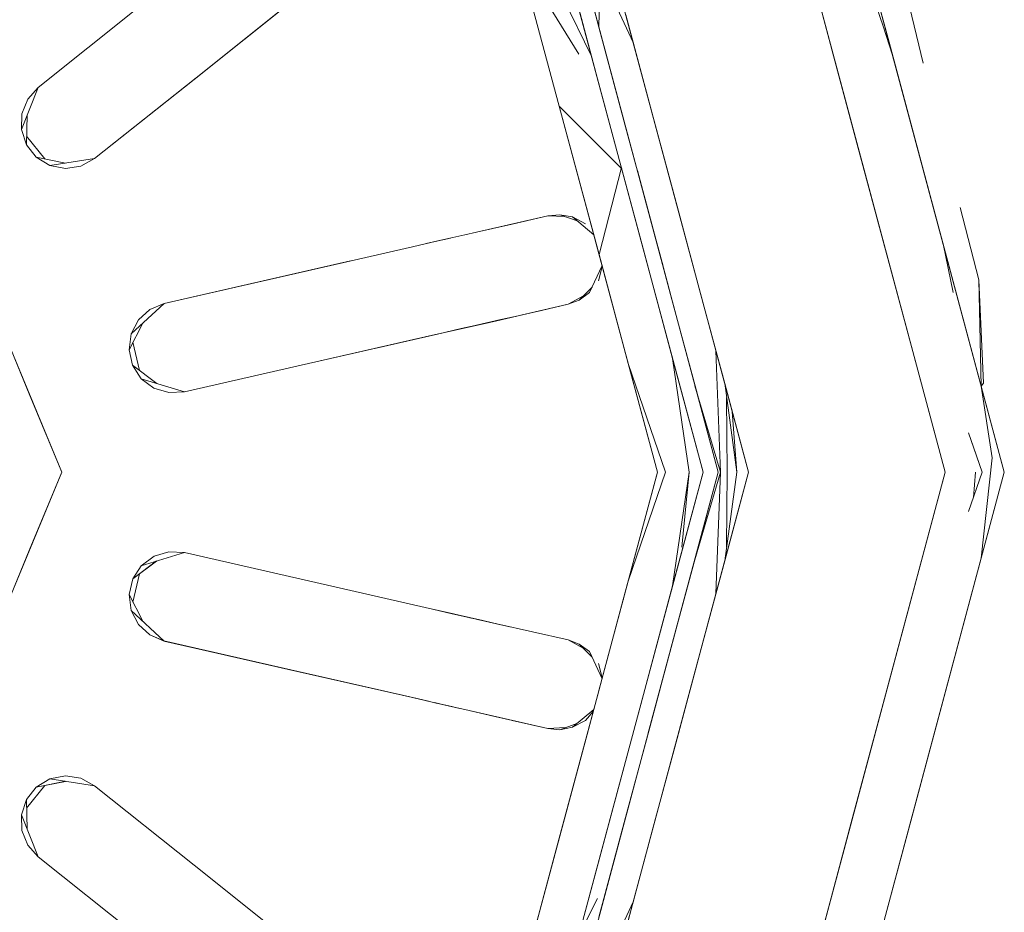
# Model space of a CAD drawing. Header units: millimetres. Extents: x 2 to 902, y -447 to 199.
# Tile 916 of 1056: x 69.4809 to 69.546, y 146.3954 to 146.4544. Entities that reach past the tile are written whole.
import ezdxf

# ---------------------------------------------------------------- set-up
doc = ezdxf.new("R2010")
doc.units = ezdxf.units.MM
doc.header["$MEASUREMENT"] = 0
doc.layers.add('IFC-Elemento de mobília-Contorno', color=152, linetype='Continuous', lineweight=5)

msp = doc.modelspace()

# ---------------------------------------------------------------- linework, layer by layer
at = {"layer": 'IFC-Elemento de mobília-Contorno', "color": 7, "lineweight": 5}
for p, q in [((69.533823, 146.469955), (69.546001, 146.424506)), ((69.533823, 146.469955), (69.546001, 146.424506)), ((69.530439, 146.468002), (69.542094, 146.424506)), ((69.530439, 146.468002), (69.542094, 146.424506)), ((69.519179, 146.461498), (69.529096, 146.424506)), ((69.519179, 146.461498), (69.529096, 146.424506)), ((69.514834, 146.459965), (69.518725, 146.452006)), ((69.516582, 146.460004), (69.526093, 146.424506)), ((69.516582, 146.460004), (69.519326, 146.44976)), ((69.516582, 146.460004), (69.526093, 146.424506)), ((69.517724, 146.459477), (69.519214, 146.45391)), ((69.517724, 146.459467), (69.519214, 146.45391)), ((69.517729, 146.459467), (69.52227, 146.442504)), ((69.517729, 146.459467), (69.52227, 146.442504)), ((69.536118, 146.459477), (69.537993, 146.453979)), ((69.536118, 146.459477), (69.537993, 146.453979)), ((69.513969, 146.45849), (69.517895, 146.452133)), ((69.513969, 146.45849), (69.518525, 146.441498)), ((69.513969, 146.45849), (69.516596, 146.448695)), ((69.513969, 146.45849), (69.517895, 146.452133)), ((69.513969, 146.45849), (69.518525, 146.441498)), ((69.513969, 146.45849), (69.516596, 146.448695)), ((69.53687, 146.458588), (69.538388, 146.452914)), ((69.53687, 146.458588), (69.538388, 146.452914)), ((69.519214, 146.45391), (69.519297, 146.457572)), ((69.519297, 146.457572), (69.521499, 146.452846)), ((69.533354, 146.457123), (69.534809, 146.451693)), ((69.533354, 146.457123), (69.534809, 146.451693)), ((69.539497, 146.456273), (69.540649, 146.451537)), ((69.492466, 146.450463), (69.499038, 146.455707)), ((69.492466, 146.450463), (69.499038, 146.455707)), ((69.492592, 146.45057), (69.499287, 146.455912)), ((69.492592, 146.45057), (69.499287, 146.455912)), ((69.517773, 146.455561), (69.518725, 146.452006)), ((69.482153, 146.449916), (69.488725, 146.45516)), ((69.482153, 146.449916), (69.488725, 146.45516)), ((69.520996, 146.454731), (69.522807, 146.447963)), ((69.520996, 146.454731), (69.522807, 146.447963)), ((69.519214, 146.45391), (69.520976, 146.447328)), ((69.519214, 146.45391), (69.520976, 146.447328)), ((69.537993, 146.453979), (69.538618, 146.452064)), ((69.537993, 146.453979), (69.538618, 146.452064)), ((69.538388, 146.452914), (69.539912, 146.447231)), ((69.538388, 146.452914), (69.539912, 146.447231)), ((69.518725, 146.452006), (69.519326, 146.44976)), ((69.534809, 146.451693), (69.536264, 146.446254)), ((69.534809, 146.451693), (69.536264, 146.446254)), ((69.485893, 146.445229), (69.492592, 146.45057)), ((69.485893, 146.445229), (69.492592, 146.45057)), ((69.485893, 146.445229), (69.492466, 146.450463)), ((69.485893, 146.445229), (69.492466, 146.450463)), ((69.481054, 146.447143), (69.482153, 146.449916)), ((69.481054, 146.447143), (69.482153, 146.449916)), ((69.481469, 146.449145), (69.482153, 146.449916)), ((69.481469, 146.449145), (69.482153, 146.449916)), ((69.481469, 146.449145), (69.482153, 146.449916)), ((69.519326, 146.44976), (69.52207, 146.439525)), ((69.519326, 146.44976), (69.52207, 146.439525)), ((69.481089, 146.448188), (69.481469, 146.449145)), ((69.481089, 146.448188), (69.481469, 146.449145)), ((69.516596, 146.448695), (69.519223, 146.438891)), ((69.516596, 146.448695), (69.519223, 146.438891)), ((69.516596, 146.448695), (69.520727, 146.444545)), ((69.481054, 146.447143), (69.481089, 146.448188)), ((69.481054, 146.447143), (69.481089, 146.448188)), ((69.481386, 146.446147), (69.48144, 146.448119)), ((69.481386, 146.446147), (69.48144, 146.448119)), ((69.522807, 146.447963), (69.52438, 146.442094)), ((69.522807, 146.447963), (69.52438, 146.442094)), ((69.481054, 146.447143), (69.481386, 146.446147)), ((69.481054, 146.447143), (69.481386, 146.446147)), ((69.520976, 146.447328), (69.522509, 146.441625)), ((69.520976, 146.447328), (69.522509, 146.441625)), ((69.539912, 146.447231), (69.541435, 146.441547)), ((69.539912, 146.447231), (69.541435, 146.441547)), ((69.481401, 146.446703), (69.482597, 146.445209)), ((69.481401, 146.446703), (69.482597, 146.445209)), ((69.536264, 146.446254), (69.538003, 146.439779)), ((69.536264, 146.446254), (69.538003, 146.439779)), ((69.481386, 146.446147), (69.482041, 146.445316)), ((69.481386, 146.446147), (69.482041, 146.445316)), ((69.482041, 146.445316), (69.482944, 146.44477)), ((69.482041, 146.445316), (69.483979, 146.444936)), ((69.482041, 146.445316), (69.482944, 146.44477)), ((69.482041, 146.445316), (69.483979, 146.444926)), ((69.482944, 146.44477), (69.485893, 146.445229)), ((69.482944, 146.44477), (69.485893, 146.445229)), ((69.48499, 146.444731), (69.485893, 146.445229)), ((69.48499, 146.444731), (69.485893, 146.445229)), ((69.48499, 146.444731), (69.485893, 146.445229)), ((69.475332, 146.44474), (69.483716, 146.424506)), ((69.475332, 146.44474), (69.483716, 146.424506)), ((69.482944, 146.44477), (69.483969, 146.444574)), ((69.482944, 146.44477), (69.483969, 146.444574)), ((69.483969, 146.444574), (69.48499, 146.444731)), ((69.483969, 146.444574), (69.48499, 146.444731)), ((69.519223, 146.438891), (69.520698, 146.444643)), ((69.521753, 146.444438), (69.523745, 146.437006)), ((69.521753, 146.444428), (69.523745, 146.437006)), ((69.522119, 146.44308), (69.523452, 146.438109)), ((69.522119, 146.44308), (69.523452, 146.4381)), ((69.52227, 146.442504), (69.527094, 146.424506)), ((69.52227, 146.442504), (69.527094, 146.424506)), ((69.52438, 146.442094), (69.525952, 146.436234)), ((69.52438, 146.442094), (69.525952, 146.436234)), ((69.543095, 146.442006), (69.544311, 146.437211)), ((69.511123, 146.440365), (69.515849, 146.441449)), ((69.511123, 146.440365), (69.515849, 146.441449)), ((69.513486, 146.440902), (69.515849, 146.441449)), ((69.513486, 146.440902), (69.515849, 146.441449)), ((69.515849, 146.441449), (69.516631, 146.441518)), ((69.515849, 146.441449), (69.516631, 146.441518)), ((69.515849, 146.441449), (69.516972, 146.441391)), ((69.515849, 146.441449), (69.516972, 146.441391)), ((69.516631, 146.441518), (69.517461, 146.441371)), ((69.516631, 146.441518), (69.517773, 146.441107)), ((69.516631, 146.441518), (69.517461, 146.441371)), ((69.516631, 146.441518), (69.517773, 146.441107)), ((69.517461, 146.441371), (69.518325, 146.440912)), ((69.517461, 146.441371), (69.518877, 146.44018)), ((69.517461, 146.441371), (69.518325, 146.440912)), ((69.517461, 146.441371), (69.518877, 146.44018)), ((69.518525, 146.441498), (69.5208, 146.433002)), ((69.518525, 146.441498), (69.5208, 146.433002)), ((69.522509, 146.441625), (69.524038, 146.435912)), ((69.522509, 146.441625), (69.524038, 146.435912)), ((69.541435, 146.441547), (69.542959, 146.435863)), ((69.541435, 146.441547), (69.542959, 146.435863)), ((69.511123, 146.440365), (69.513486, 146.440902)), ((69.511123, 146.440365), (69.513486, 146.440902)), ((69.506889, 146.439398), (69.508779, 146.439828)), ((69.506889, 146.439398), (69.508779, 146.439828)), ((69.507798, 146.439613), (69.508779, 146.439828)), ((69.507798, 146.439613), (69.508779, 146.439828)), ((69.508193, 146.439701), (69.509399, 146.439975)), ((69.508193, 146.439701), (69.509365, 146.439965)), ((69.508779, 146.439828), (69.509399, 146.439975)), ((69.508779, 146.439828), (69.509399, 146.439975)), ((69.509365, 146.439965), (69.510361, 146.440189)), ((69.509365, 146.439965), (69.510361, 146.440189)), ((69.510361, 146.440189), (69.511123, 146.440365)), ((69.510361, 146.440189), (69.511123, 146.440365)), ((69.538003, 146.439779), (69.540049, 146.432143)), ((69.538003, 146.439779), (69.540049, 146.432143)), ((69.498696, 146.437533), (69.506889, 146.439398)), ((69.498696, 146.437533), (69.506889, 146.439398)), ((69.506889, 146.439398), (69.508193, 146.439701)), ((69.506889, 146.439398), (69.508193, 146.439701)), ((69.52207, 146.439525), (69.524082, 146.432016)), ((69.52207, 146.439525), (69.524082, 146.432016)), ((69.541963, 146.439584), (69.542622, 146.436371)), ((69.541963, 146.439584), (69.542622, 146.436371)), ((69.498852, 146.437563), (69.502802, 146.438471)), ((69.498852, 146.437563), (69.502802, 146.438471)), ((69.519223, 146.438891), (69.521147, 146.431693)), ((69.519223, 146.438891), (69.521147, 146.431693)), ((69.518603, 146.436371), (69.519419, 146.438168)), ((69.518603, 146.436371), (69.519419, 146.438168)), ((69.519184, 146.437152), (69.519438, 146.43809)), ((69.490498, 146.435658), (69.498852, 146.437563)), ((69.490498, 146.435658), (69.498852, 146.437563)), ((69.490498, 146.435658), (69.498696, 146.437533)), ((69.490498, 146.435658), (69.498696, 146.437533)), ((69.544311, 146.437211), (69.544482, 146.43018)), ((69.544311, 146.437211), (69.544482, 146.430189)), ((69.544311, 146.437211), (69.544629, 146.430375)), ((69.51792, 146.435873), (69.518764, 146.436732)), ((69.51792, 146.435873), (69.518764, 146.436723)), ((69.523745, 146.437006), (69.523965, 146.436186)), ((69.523745, 146.437006), (69.523965, 146.436186)), ((69.517182, 146.4356), (69.518188, 146.436147)), ((69.517182, 146.4356), (69.518188, 146.436147)), ((69.517182, 146.4356), (69.51792, 146.435873)), ((69.517182, 146.4356), (69.51792, 146.435873)), ((69.51792, 146.435873), (69.518603, 146.436371)), ((69.51792, 146.435873), (69.518603, 146.436371)), ((69.524038, 146.435912), (69.525566, 146.430209)), ((69.524038, 146.435912), (69.525566, 146.430209)), ((69.525952, 146.436234), (69.527524, 146.430365)), ((69.525952, 146.436234), (69.527524, 146.430365)), ((69.542959, 146.435863), (69.544482, 146.43018)), ((69.542959, 146.435863), (69.544482, 146.43018)), ((69.488305, 146.433637), (69.490498, 146.435658)), ((69.488305, 146.433637), (69.490498, 146.435658)), ((69.488789, 146.434564), (69.48955, 146.435258)), ((69.488789, 146.434564), (69.48955, 146.435258)), ((69.48955, 146.435258), (69.490498, 146.435658)), ((69.48955, 146.435258), (69.490498, 146.435658)), ((69.48955, 146.435258), (69.490478, 146.435648)), ((69.512461, 146.434516), (69.517182, 146.4356)), ((69.512461, 146.434516), (69.517182, 146.4356)), ((69.513672, 146.434799), (69.517182, 146.4356)), ((69.513672, 146.434799), (69.517182, 146.4356)), ((69.513672, 146.434799), (69.515429, 146.435199)), ((69.513672, 146.434799), (69.515429, 146.435199)), ((69.514819, 146.435053), (69.517182, 146.4356)), ((69.514819, 146.435053), (69.517182, 146.4356)), ((69.515429, 146.435199), (69.517182, 146.4356)), ((69.488305, 146.433637), (69.488789, 146.434564)), ((69.488305, 146.433637), (69.488789, 146.434564)), ((69.509526, 146.433852), (69.512744, 146.434584)), ((69.511543, 146.434311), (69.512744, 146.434584)), ((69.511543, 146.434311), (69.512744, 146.434584)), ((69.512461, 146.434516), (69.514819, 146.435053)), ((69.512461, 146.434516), (69.514819, 146.435053)), ((69.512744, 146.434584), (69.513672, 146.434799)), ((69.512744, 146.434584), (69.513672, 146.434799)), ((69.488169, 146.432592), (69.489082, 146.43435)), ((69.488169, 146.432592), (69.489082, 146.43435)), ((69.50854, 146.433627), (69.510117, 146.433988)), ((69.50854, 146.433627), (69.510117, 146.433988)), ((69.509526, 146.433852), (69.510698, 146.434115)), ((69.509526, 146.433852), (69.510698, 146.434115)), ((69.509526, 146.433852), (69.510117, 146.433988)), ((69.509575, 146.433861), (69.510117, 146.433988)), ((69.510117, 146.433988), (69.511543, 146.434311)), ((69.510117, 146.433988), (69.511543, 146.434311)), ((69.510351, 146.434037), (69.511557, 146.434311)), ((69.510698, 146.434115), (69.511694, 146.43434)), ((69.510698, 146.434115), (69.511694, 146.43434)), ((69.511694, 146.43434), (69.512461, 146.434516)), ((69.511694, 146.43434), (69.512461, 146.434516)), ((69.488169, 146.432592), (69.488305, 146.433637)), ((69.488169, 146.432592), (69.488305, 146.433637)), ((69.500029, 146.431684), (69.50854, 146.433627)), ((69.500029, 146.431684), (69.50854, 146.433627)), ((69.500029, 146.431684), (69.508222, 146.433549)), ((69.500029, 146.431684), (69.508222, 146.433549)), ((69.504502, 146.432699), (69.50854, 146.433627)), ((69.508222, 146.433549), (69.509526, 146.433852)), ((69.508222, 146.433549), (69.509526, 146.433852)), ((69.488169, 146.432592), (69.488403, 146.431566)), ((69.488169, 146.432592), (69.488403, 146.431566)), ((69.488427, 146.43309), (69.488852, 146.431225)), ((69.488427, 146.43309), (69.488852, 146.431225)), ((69.5208, 146.433002), (69.523076, 146.424506)), ((69.5208, 146.433002), (69.523076, 146.424506)), ((69.480571, 146.432094), (69.481621, 146.429564)), ((69.480571, 146.432094), (69.481621, 146.429564)), ((69.524082, 146.432016), (69.52518, 146.424506)), ((69.524082, 146.432016), (69.526093, 146.424506)), ((69.524082, 146.432016), (69.526093, 146.424506)), ((69.524082, 146.432006), (69.52518, 146.424506)), ((69.526943, 146.432533), (69.527246, 146.424506)), ((69.540049, 146.432143), (69.542094, 146.424506)), ((69.540049, 146.432143), (69.542094, 146.424506)), ((69.488403, 146.431566), (69.488979, 146.430678)), ((69.488403, 146.431566), (69.489995, 146.430365)), ((69.488403, 146.431566), (69.488979, 146.430678)), ((69.488403, 146.431566), (69.489995, 146.430365)), ((69.491836, 146.429809), (69.500029, 146.431684)), ((69.491836, 146.429809), (69.500029, 146.431684)), ((69.521147, 146.431693), (69.523613, 146.424506)), ((69.521147, 146.431693), (69.523076, 146.424506)), ((69.521147, 146.431693), (69.523613, 146.424506)), ((69.521147, 146.431693), (69.523076, 146.424506)), ((69.488979, 146.430678), (69.489814, 146.430053)), ((69.488979, 146.430678), (69.491836, 146.429809)), ((69.488979, 146.430678), (69.489814, 146.430053)), ((69.488979, 146.430678), (69.491836, 146.429809)), ((69.489814, 146.430053), (69.490805, 146.42976)), ((69.489814, 146.430053), (69.490805, 146.42976)), ((69.525561, 146.430219), (69.527246, 146.424506)), ((69.525561, 146.430219), (69.527246, 146.424506)), ((69.525566, 146.430209), (69.527094, 146.424506)), ((69.525566, 146.430209), (69.527094, 146.424506)), ((69.527524, 146.430375), (69.52833, 146.424506)), ((69.527524, 146.430375), (69.52833, 146.424506)), ((69.527524, 146.430365), (69.529096, 146.424506)), ((69.527524, 146.430365), (69.529096, 146.424506)), ((69.544482, 146.43018), (69.544629, 146.430375)), ((69.544482, 146.43018), (69.545205, 146.425453)), ((69.544482, 146.43018), (69.546001, 146.424506)), ((69.544482, 146.43018), (69.545205, 146.425453)), ((69.544482, 146.43018), (69.546001, 146.424506)), ((69.481621, 146.429564), (69.483716, 146.424506)), ((69.481621, 146.429564), (69.483716, 146.424506)), ((69.490805, 146.42976), (69.491836, 146.429809)), ((69.490805, 146.42976), (69.491836, 146.429809)), ((69.527651, 146.429438), (69.52768, 146.424506)), ((69.528017, 146.42852), (69.52833, 146.424506)), ((69.543637, 146.427094), (69.544546, 146.424506)), ((69.543637, 146.427094), (69.543965, 146.426166)), ((69.543965, 146.426166), (69.544546, 146.424506)), ((69.544482, 146.418822), (69.545205, 146.425453)), ((69.544482, 146.418822), (69.545205, 146.425453)), ((69.478569, 146.412074), (69.483716, 146.424506)), ((69.478569, 146.412074), (69.483716, 146.424506)), ((69.481621, 146.419447), (69.483716, 146.424506)), ((69.481621, 146.419447), (69.483716, 146.424506)), ((69.516582, 146.388998), (69.526093, 146.424506)), ((69.516582, 146.388998), (69.526093, 146.424506)), ((69.519179, 146.387504), (69.529096, 146.424506)), ((69.519179, 146.387504), (69.529096, 146.424506)), ((69.5208, 146.416), (69.523076, 146.424506)), ((69.5208, 146.416), (69.523076, 146.424506)), ((69.521147, 146.417309), (69.523613, 146.424506)), ((69.521147, 146.417309), (69.523076, 146.424506)), ((69.521147, 146.417309), (69.523613, 146.424506)), ((69.521147, 146.417309), (69.523076, 146.424506)), ((69.52227, 146.406498), (69.527094, 146.424506)), ((69.52227, 146.406498), (69.527094, 146.424506)), ((69.522456, 146.407191), (69.527094, 146.424506)), ((69.522456, 146.407182), (69.527094, 146.424506)), ((69.523906, 146.412602), (69.527094, 146.424506)), ((69.523906, 146.412602), (69.527094, 146.424506)), ((69.524082, 146.416986), (69.52518, 146.424506)), ((69.524082, 146.416986), (69.526093, 146.424506)), ((69.524082, 146.416986), (69.52518, 146.424506)), ((69.524082, 146.416986), (69.526093, 146.424506)), ((69.524697, 146.419555), (69.52518, 146.424506)), ((69.525542, 146.418715), (69.527246, 146.424506)), ((69.525542, 146.418705), (69.527246, 146.424506)), ((69.525566, 146.418793), (69.527094, 146.424506)), ((69.525566, 146.418793), (69.527094, 146.424506)), ((69.526943, 146.416469), (69.527246, 146.424506)), ((69.527524, 146.418637), (69.529096, 146.424506)), ((69.527524, 146.418637), (69.52833, 146.424506)), ((69.527524, 146.418637), (69.52833, 146.424506)), ((69.527524, 146.418637), (69.529096, 146.424506)), ((69.527651, 146.419564), (69.52768, 146.424506)), ((69.530439, 146.381), (69.542094, 146.424506)), ((69.530439, 146.381), (69.542094, 146.424506)), ((69.533823, 146.379047), (69.546001, 146.424506)), ((69.533823, 146.379047), (69.546001, 146.424506)), ((69.540049, 146.416859), (69.542094, 146.424506)), ((69.540049, 146.416859), (69.542094, 146.424506)), ((69.543637, 146.421908), (69.544546, 146.424506)), ((69.543637, 146.421908), (69.544546, 146.424506)), ((69.543965, 146.422836), (69.544096, 146.424506)), ((69.544482, 146.418822), (69.546001, 146.424506)), ((69.544482, 146.418822), (69.546001, 146.424506)), ((69.480571, 146.416908), (69.481621, 146.419447)), ((69.480571, 146.416908), (69.481621, 146.419447)), ((69.488979, 146.418324), (69.491836, 146.419193)), ((69.488979, 146.418324), (69.491836, 146.419193)), ((69.488979, 146.418324), (69.489819, 146.418949)), ((69.488979, 146.418324), (69.489819, 146.418949)), ((69.489819, 146.418949), (69.490805, 146.419242)), ((69.489819, 146.418949), (69.490805, 146.419242)), ((69.490805, 146.419242), (69.491836, 146.419193)), ((69.490805, 146.419242), (69.491836, 146.419193)), ((69.491836, 146.419193), (69.500029, 146.417318)), ((69.491836, 146.419193), (69.500029, 146.417318)), ((69.488408, 146.417445), (69.48999, 146.418637)), ((69.488408, 146.417445), (69.48999, 146.418627)), ((69.488408, 146.417445), (69.488979, 146.418324)), ((69.488408, 146.417445), (69.488979, 146.418324)), ((69.524038, 146.41309), (69.525566, 146.418793)), ((69.524038, 146.41309), (69.525566, 146.418793)), ((69.525952, 146.412768), (69.527524, 146.418637)), ((69.525952, 146.412768), (69.527524, 146.418637)), ((69.542959, 146.413139), (69.544482, 146.418822)), ((69.542959, 146.413139), (69.544482, 146.418822)), ((69.488427, 146.415912), (69.488857, 146.417777)), ((69.488427, 146.415902), (69.488857, 146.417777)), ((69.488169, 146.41641), (69.488408, 146.417445)), ((69.488169, 146.41641), (69.488408, 146.417445)), ((69.500029, 146.417318), (69.508222, 146.415453)), ((69.500029, 146.417318), (69.508222, 146.415453)), ((69.519189, 146.409984), (69.521147, 146.417309)), ((69.519189, 146.409984), (69.521147, 146.417309)), ((69.52207, 146.409477), (69.524082, 146.416986)), ((69.52207, 146.409477), (69.524082, 146.416986)), ((69.488169, 146.41641), (69.488305, 146.415365)), ((69.488169, 146.41641), (69.489082, 146.414652)), ((69.488169, 146.41641), (69.489082, 146.414652)), ((69.488169, 146.41641), (69.488305, 146.415365)), ((69.538003, 146.409223), (69.540049, 146.416859)), ((69.538003, 146.409223), (69.540049, 146.416859)), ((69.518525, 146.407504), (69.5208, 146.416)), ((69.518525, 146.407504), (69.5208, 146.416)), ((69.5208, 146.416), (69.52083, 146.416117)), ((69.5208, 146.416), (69.52083, 146.416117)), ((69.488305, 146.415365), (69.488789, 146.414438)), ((69.488305, 146.415365), (69.490498, 146.413344)), ((69.488305, 146.415365), (69.490498, 146.413344)), ((69.488305, 146.415365), (69.488789, 146.414438)), ((69.508222, 146.415453), (69.509526, 146.41515)), ((69.508222, 146.415453), (69.511538, 146.414691)), ((69.508222, 146.415453), (69.509526, 146.41516)), ((69.509214, 146.415229), (69.509941, 146.415063)), ((69.509526, 146.41516), (69.510703, 146.414887)), ((69.509526, 146.41515), (69.510703, 146.414887)), ((69.509526, 146.41515), (69.511538, 146.414691)), ((69.488789, 146.414438), (69.48955, 146.413744)), ((69.488789, 146.414438), (69.48955, 146.413744)), ((69.510551, 146.414926), (69.511538, 146.414691)), ((69.510654, 146.414897), (69.512744, 146.414418)), ((69.510674, 146.414897), (69.511694, 146.414662)), ((69.510683, 146.414887), (69.511538, 146.414691)), ((69.510703, 146.414887), (69.511694, 146.414662)), ((69.511201, 146.41477), (69.512744, 146.414418)), ((69.511538, 146.414691), (69.512744, 146.414418)), ((69.511538, 146.414691), (69.512744, 146.414418)), ((69.511694, 146.414662), (69.512461, 146.414486)), ((69.511694, 146.414662), (69.512461, 146.414486)), ((69.512461, 146.414486), (69.517182, 146.413412)), ((69.512461, 146.414486), (69.514819, 146.413949)), ((69.512461, 146.414486), (69.517182, 146.413412)), ((69.512461, 146.414486), (69.514819, 146.413949)), ((69.512744, 146.414418), (69.51332, 146.414291)), ((69.512744, 146.414418), (69.51332, 146.414291)), ((69.48955, 146.413744), (69.490498, 146.413344)), ((69.48955, 146.413744), (69.490498, 146.413344)), ((69.48955, 146.413744), (69.490473, 146.413354)), ((69.514819, 146.413949), (69.517182, 146.413412)), ((69.514819, 146.413949), (69.517182, 146.413412)), ((69.490473, 146.413354), (69.498696, 146.411469)), ((69.490473, 146.413354), (69.498852, 146.411439)), ((69.490473, 146.413344), (69.498852, 146.411439)), ((69.490498, 146.413344), (69.498696, 146.411469)), ((69.517182, 146.413412), (69.51792, 146.413129)), ((69.517182, 146.413412), (69.518174, 146.412875)), ((69.517182, 146.413412), (69.51792, 146.413129)), ((69.517182, 146.413412), (69.518174, 146.412875)), ((69.51792, 146.413129), (69.518603, 146.412641)), ((69.51792, 146.413129), (69.518764, 146.412279)), ((69.51792, 146.413129), (69.518603, 146.412641)), ((69.51792, 146.413129), (69.518764, 146.412279)), ((69.522509, 146.407387), (69.524038, 146.41309)), ((69.522509, 146.407387), (69.524038, 146.41309)), ((69.541435, 146.407455), (69.542959, 146.413139)), ((69.541435, 146.407455), (69.542959, 146.413139)), ((69.518603, 146.412641), (69.519419, 146.410834)), ((69.518603, 146.412641), (69.519419, 146.410834)), ((69.52438, 146.406908), (69.525952, 146.412768)), ((69.52438, 146.406908), (69.525952, 146.412768)), ((69.519184, 146.411859), (69.519438, 146.410912)), ((69.498696, 146.411469), (69.506889, 146.409604)), ((69.498696, 146.411469), (69.506889, 146.409604)), ((69.498852, 146.411439), (69.507202, 146.409535)), ((69.498852, 146.411439), (69.507202, 146.409535)), ((69.516596, 146.400316), (69.519272, 146.410287)), ((69.516596, 146.400316), (69.519272, 146.410287)), ((69.506889, 146.409604), (69.508188, 146.409311)), ((69.506889, 146.409604), (69.508188, 146.409311)), ((69.507202, 146.409535), (69.507954, 146.409359)), ((69.507202, 146.409535), (69.507954, 146.409359)), ((69.508188, 146.409311), (69.509365, 146.409037)), ((69.508188, 146.409311), (69.508471, 146.409242)), ((69.508188, 146.409311), (69.508784, 146.409174)), ((69.508188, 146.409311), (69.510019, 146.408891)), ((69.508188, 146.409311), (69.509365, 146.409037)), ((69.508354, 146.409272), (69.508784, 146.409174)), ((69.508354, 146.409272), (69.508784, 146.409174)), ((69.508476, 146.409242), (69.508784, 146.409174)), ((69.508784, 146.409174), (69.509497, 146.409008)), ((69.508784, 146.409174), (69.50959, 146.408988)), ((69.519326, 146.399242), (69.52207, 146.409477)), ((69.519326, 146.399242), (69.52207, 146.409477)), ((69.535952, 146.401586), (69.538003, 146.409223)), ((69.535952, 146.401586), (69.538003, 146.409223)), ((69.50935, 146.409037), (69.510356, 146.408813)), ((69.509365, 146.409037), (69.510356, 146.408813)), ((69.509365, 146.409037), (69.509741, 146.408949)), ((69.510356, 146.408813), (69.511123, 146.408637)), ((69.510356, 146.408813), (69.512339, 146.408363)), ((69.510356, 146.408813), (69.511123, 146.408637)), ((69.511123, 146.408637), (69.512339, 146.408363)), ((69.511123, 146.408637), (69.515849, 146.407563)), ((69.511123, 146.408637), (69.515849, 146.407563)), ((69.517461, 146.407641), (69.518877, 146.408822)), ((69.517461, 146.407641), (69.518877, 146.408822)), ((69.518325, 146.40809), (69.518842, 146.408695)), ((69.511875, 146.408471), (69.512339, 146.408363)), ((69.511875, 146.408461), (69.512339, 146.408363)), ((69.512339, 146.408363), (69.514092, 146.407963)), ((69.512339, 146.408363), (69.515849, 146.407563)), ((69.512339, 146.408363), (69.514092, 146.407963)), ((69.512339, 146.408363), (69.515849, 146.407563)), ((69.513486, 146.4081), (69.515849, 146.407563)), ((69.513486, 146.4081), (69.515849, 146.407563)), ((69.514092, 146.407963), (69.515849, 146.407563)), ((69.514092, 146.407963), (69.515849, 146.407563)), ((69.516631, 146.407484), (69.517754, 146.407885)), ((69.516631, 146.407484), (69.517754, 146.407885)), ((69.517461, 146.407641), (69.518325, 146.40809)), ((69.517461, 146.407641), (69.518325, 146.40809)), ((69.513969, 146.390512), (69.518525, 146.407504)), ((69.513969, 146.390512), (69.518525, 146.407504)), ((69.515849, 146.407563), (69.517007, 146.407621)), ((69.515849, 146.407563), (69.517007, 146.407621)), ((69.515849, 146.407563), (69.516631, 146.407484)), ((69.515849, 146.407563), (69.516631, 146.407484)), ((69.516631, 146.407484), (69.517461, 146.407641)), ((69.516631, 146.407484), (69.517461, 146.407641)), ((69.520976, 146.401674), (69.522509, 146.407387)), ((69.520976, 146.401674), (69.522509, 146.407387)), ((69.539912, 146.401772), (69.541435, 146.407455)), ((69.539912, 146.401772), (69.541435, 146.407455)), ((69.522807, 146.401039), (69.52438, 146.406908)), ((69.522807, 146.401039), (69.52438, 146.406908)), ((69.517451, 146.3885), (69.52227, 146.406498)), ((69.517451, 146.3885), (69.52227, 146.406498)), ((69.540937, 146.4056), (69.540942, 146.405639)), ((69.540937, 146.4056), (69.540942, 146.405639)), ((69.482041, 146.403686), (69.482944, 146.404232)), ((69.482041, 146.403686), (69.482944, 146.404232)), ((69.482041, 146.403686), (69.483989, 146.404076)), ((69.482041, 146.403686), (69.483979, 146.404066)), ((69.482944, 146.404232), (69.483969, 146.404428)), ((69.482944, 146.404232), (69.483969, 146.404428)), ((69.482944, 146.404232), (69.485893, 146.403773)), ((69.482944, 146.404232), (69.485893, 146.403783)), ((69.483969, 146.404428), (69.48499, 146.404272)), ((69.483969, 146.404428), (69.48499, 146.404272)), ((69.48499, 146.404272), (69.485893, 146.403773)), ((69.48499, 146.404272), (69.485893, 146.403783)), ((69.481386, 146.402865), (69.482041, 146.403686)), ((69.481386, 146.402865), (69.482041, 146.403686)), ((69.481401, 146.402299), (69.482597, 146.403793)), ((69.481401, 146.402299), (69.482597, 146.403793)), ((69.485893, 146.403783), (69.492466, 146.398539)), ((69.485893, 146.403773), (69.492466, 146.398539)), ((69.481054, 146.401859), (69.481386, 146.402865)), ((69.481054, 146.401859), (69.481386, 146.402865)), ((69.481386, 146.402865), (69.48144, 146.400883)), ((69.481386, 146.402865), (69.48144, 146.400883)), ((69.481054, 146.401859), (69.481084, 146.400814)), ((69.481054, 146.401859), (69.482153, 146.399086)), ((69.481054, 146.401859), (69.482153, 146.399086)), ((69.481054, 146.401859), (69.481084, 146.400814)), ((69.519214, 146.395092), (69.520976, 146.401674)), ((69.519214, 146.395092), (69.520976, 146.401674)), ((69.533906, 146.393939), (69.535952, 146.401586)), ((69.533906, 146.393939), (69.535952, 146.401586)), ((69.538388, 146.396098), (69.539912, 146.401772)), ((69.538388, 146.396098), (69.539912, 146.401772)), ((69.481084, 146.400814), (69.481469, 146.399857)), ((69.481084, 146.400814), (69.481469, 146.399857)), ((69.520996, 146.394272), (69.522807, 146.401039)), ((69.520996, 146.394272), (69.522807, 146.401039)), ((69.513969, 146.390512), (69.516596, 146.400316)), ((69.513969, 146.390512), (69.516596, 146.400316)), ((69.481469, 146.399857), (69.482153, 146.399086)), ((69.481469, 146.399857), (69.482153, 146.399086)), ((69.481469, 146.399857), (69.482153, 146.399086)), ((69.482153, 146.399086), (69.488725, 146.393852)), ((69.482153, 146.399086), (69.488725, 146.393852)), ((69.516582, 146.388998), (69.519326, 146.399242)), ((69.516582, 146.388998), (69.519326, 146.399242)), ((69.492466, 146.398539), (69.499038, 146.393295)), ((69.492466, 146.398539), (69.499038, 146.393295)), ((69.515649, 146.389486), (69.519121, 146.396332)), ((69.519297, 146.39143), (69.521499, 146.396156)), ((69.53687, 146.390414), (69.538388, 146.396098)), ((69.53687, 146.390414), (69.538388, 146.396098))]:
    msp.add_line(p, q, dxfattribs=at)

doc.saveas('drawing.dxf')
